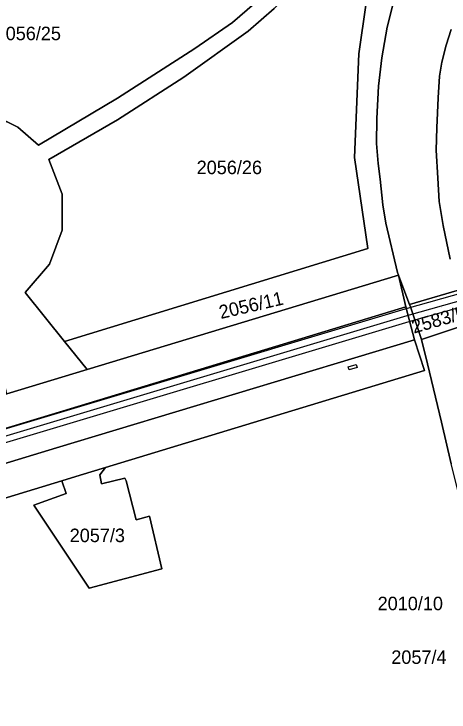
# Model space of a CAD drawing. Extents: x -263423 to -261326, y -1240067 to -1237864.
# Drawn here: x -262281.7 to -262217.3, y -1239447 to -1239343.6 of the extents above; entities that cross this region are included whole.
import ezdxf

# ---------------------------------------------------------------- set-up
doc = ezdxf.new("R2010")
doc.units = 0
for name, color, linetype in [('body_kn', 7, 'Continuous'), ('kladpar_druhypozemkov', 7, 'Continuous'), ('kladpar_hranice', 7, 'Continuous'), ('kladpar_parcelnecisla', 7, 'Continuous'), ('kladpar_plochy', 7, 'Continuous'), ('tarchy_linie', 7, 'Continuous'), ('zappar_hrandruhpozemk', 7, 'Continuous')]:
    doc.layers.add(name, color=color, linetype=linetype)

msp = doc.modelspace()

# ---------------------------------------------------------------- linework, layer by layer
at = {"layer": 'body_kn'}
for p, q in [((-262249.37, -1239344.9), (-262249.37, -1239344.9)), ((-262226.46, -1239345.55), (-262226.46, -1239345.55)), ((-262247.04, -1239346.14), (-262247.04, -1239346.14)), ((-262254.92, -1239348.72), (-262254.92, -1239348.72)), ((-262217.76, -1239348.23), (-262217.76, -1239348.23)), ((-262230.68, -1239349.52), (-262230.68, -1239349.52)), ((-262227.26, -1239350.13), (-262227.26, -1239350.13)), ((-262218.37, -1239350.77), (-262218.37, -1239350.77)), ((-262256.55, -1239352.96), (-262256.55, -1239352.96)), ((-262218.74, -1239352.81), (-262218.74, -1239352.81)), ((-262227.74, -1239354.33), (-262227.74, -1239354.33)), ((-262266.36, -1239356.1), (-262266.36, -1239356.1)), ((-262218.91, -1239356.05), (-262218.91, -1239356.05)), ((-262228.02, -1239359.1), (-262228.02, -1239359.1)), ((-262266.39, -1239359.31), (-262266.39, -1239359.31)), ((-262281.1, -1239360.38), (-262281.1, -1239360.38)), ((-262219.14, -1239360.51), (-262219.14, -1239360.51)), ((-262278.07, -1239363.06), (-262278.07, -1239363.06)), ((-262228.06, -1239362.79), (-262228.06, -1239362.79)), ((-262219.24, -1239363.81), (-262219.24, -1239363.81)), ((-262276.53, -1239365.16), (-262276.53, -1239365.16)), ((-262276.53, -1239365.16), (-262276.53, -1239365.16)), ((-262231.29, -1239364.9), (-262231.29, -1239364.9)), ((-262227.79, -1239365.78), (-262227.79, -1239365.78)), ((-262227.52, -1239368.07), (-262227.52, -1239368.07)), ((-262218.96, -1239367.95), (-262218.96, -1239367.95)), ((-262274.57, -1239370.31), (-262274.57, -1239370.31)), ((-262218.75, -1239371.38), (-262218.75, -1239371.38)), ((-262227.12, -1239371.88), (-262227.12, -1239371.88)), ((-262226.66, -1239374.61), (-262226.66, -1239374.61)), ((-262274.56, -1239375.67), (-262274.56, -1239375.67)), ((-262218.16, -1239374.94), (-262218.16, -1239374.94)), ((-262229.35, -1239378.38), (-262229.35, -1239378.38)), ((-262276.42, -1239380.7), (-262276.42, -1239380.7)), ((-262224.96, -1239381.91), (-262224.96, -1239381.91)), ((-262224.81, -1239382.3), (-262224.81, -1239382.3)), ((-262224.76, -1239382.44), (-262224.76, -1239382.44)), ((-262280.03, -1239384.86), (-262280.03, -1239384.86)), ((-262223.72, -1239387.01), (-262223.72, -1239387.01)), ((-262223.16, -1239386.67), (-262223.16, -1239386.67)), ((-262223.04, -1239387.02), (-262223.04, -1239387.02)), ((-262223.8, -1239387.31), (-262223.8, -1239387.31)), ((-262223.52, -1239388.27), (-262223.52, -1239388.27)), ((-262223.24, -1239389.23), (-262223.24, -1239389.23)), ((-262274.2, -1239392.12), (-262274.2, -1239392.12)), ((-262239.08, -1239391.69), (-262239.08, -1239391.69)), ((-262222.44, -1239391.89), (-262222.44, -1239391.89)), ((-262221.41, -1239391.87), (-262221.41, -1239391.87)), ((-262220.5, -1239395.43), (-262220.5, -1239395.43)), ((-262270.85, -1239396.28), (-262270.85, -1239396.28)), ((-262270.85, -1239396.28), (-262270.85, -1239396.28)), ((-262232.26, -1239395.91), (-262232.26, -1239395.91)), ((-262232.26, -1239395.91), (-262232.26, -1239395.91)), ((-262232.1, -1239396.36), (-262232.1, -1239396.36)), ((-262231.06, -1239395.55), (-262231.06, -1239395.55)), ((-262230.91, -1239395.99), (-262230.91, -1239395.99)), ((-262220.93, -1239396.45), (-262220.93, -1239396.45)), ((-262276.13, -1239402.95), (-262276.13, -1239402.95)), ((-262218.44, -1239404.11), (-262218.44, -1239404.11)), ((-262275.41, -1239407.91), (-262275.41, -1239407.91)), ((-262268.15, -1239410.83), (-262268.15, -1239410.83)), ((-262268.15, -1239410.83), (-262268.15, -1239410.83)), ((-262271.9, -1239411.97), (-262271.9, -1239411.97)), ((-262268.99, -1239411.92), (-262268.99, -1239411.92)), ((-262274.59, -1239412.78), (-262274.59, -1239412.78)), ((-262265.29, -1239412.4), (-262265.29, -1239412.4)), ((-262265.11, -1239412.8), (-262265.11, -1239412.8)), ((-262268.76, -1239413.25), (-262268.76, -1239413.25)), ((-262273.96, -1239414.69), (-262273.96, -1239414.69)), ((-262278.75, -1239416.38), (-262278.75, -1239416.38)), ((-262261.63, -1239418.01), (-262261.63, -1239418.01)), ((-262263.61, -1239418.59), (-262263.61, -1239418.59)), ((-262259.81, -1239425.82), (-262259.81, -1239425.82)), ((-262270.58, -1239428.7), (-262270.58, -1239428.7))]:
    msp.add_line(p, q, dxfattribs=at)
at = {"layer": 'kladpar_druhypozemkov'}
for p, q in [((-262279.27, -1239345.54), (-262279.27, -1239345.54)), ((-262249.39, -1239365.16), (-262249.39, -1239365.16)), ((-262246.99, -1239385.99), (-262246.99, -1239385.99)), ((-262218.38, -1239387.05), (-262218.38, -1239387.05)), ((-262268.95, -1239419.53), (-262268.95, -1239419.53))]:
    msp.add_line(p, q, dxfattribs=at)
at = {"layer": 'kladpar_hranice'}
for points in [[(-262238.39, -1239333.3), (-262233.37, -1239326.23), (-262231.55, -1239328.04), (-262236.49, -1239335.19), (-262239.65, -1239339.17), (-262243.18, -1239342.83), (-262247.04, -1239346.14), (-262256.55, -1239352.96), (-262266.39, -1239359.31), (-262276.53, -1239365.16)], [(-262216.13, -1239384.59), (-262223.16, -1239386.67), (-262224.76, -1239382.44), (-262224.81, -1239382.3), (-262224.96, -1239381.91), (-262226.66, -1239374.61), (-262227.12, -1239371.88), (-262227.52, -1239368.07), (-262227.79, -1239365.78), (-262228.06, -1239362.79), (-262228.02, -1239359.1), (-262227.74, -1239354.33), (-262227.26, -1239350.13), (-262226.46, -1239345.55), (-262225.59, -1239342.05), (-262224.66, -1239339.05), (-262224.28, -1239338.06), (-262223.54, -1239336.12), (-262223.49, -1239336.03), (-262222.27, -1239333.78), (-262222.22, -1239333.69), (-262220.53, -1239330.95), (-262218.77, -1239328.9), (-262217, -1239327.05)], [(-262239.82, -1239335.41), (-262276.1, -1239337.52), (-262298.03, -1239338.81), (-262293.05, -1239358.32), (-262289.03, -1239357.87), (-262284.89, -1239358.56), (-262281.1, -1239360.38), (-262278.07, -1239363.06), (-262266.36, -1239356.1), (-262254.92, -1239348.72), (-262249.37, -1239344.9), (-262244.3, -1239340.43), (-262239.82, -1239335.41)], [(-262293.05, -1239358.32), (-262298.03, -1239338.81), (-262276.1, -1239337.52), (-262239.82, -1239335.41), (-262244.3, -1239340.43), (-262249.37, -1239344.9), (-262254.92, -1239348.72), (-262266.36, -1239356.1), (-262278.07, -1239363.06), (-262281.1, -1239360.38), (-262284.89, -1239358.56), (-262289.03, -1239357.87), (-262293.05, -1239358.32)], [(-262276.53, -1239365.16), (-262266.39, -1239359.31), (-262256.55, -1239352.96), (-262247.04, -1239346.14), (-262243.18, -1239342.83), (-262239.65, -1239339.17), (-262236.49, -1239335.19), (-262228.55, -1239334.73), (-262230.68, -1239349.52), (-262231.29, -1239364.9), (-262229.35, -1239378.38), (-262274.2, -1239392.12), (-262280.03, -1239384.86), (-262276.42, -1239380.7), (-262274.56, -1239375.67), (-262274.57, -1239370.31), (-262276.53, -1239365.16)], [(-262270.85, -1239396.28), (-262274.2, -1239392.12), (-262229.35, -1239378.38), (-262231.29, -1239364.9), (-262230.68, -1239349.52), (-262228.55, -1239334.73), (-262225.02, -1239334.52), (-262223.49, -1239336.03), (-262223.54, -1239336.12), (-262224.28, -1239338.06), (-262224.66, -1239339.05), (-262225.59, -1239342.05), (-262226.46, -1239345.55), (-262227.26, -1239350.13), (-262227.74, -1239354.33), (-262228.02, -1239359.1), (-262228.06, -1239362.79), (-262227.79, -1239365.78), (-262227.52, -1239368.07), (-262227.12, -1239371.88), (-262226.66, -1239374.61), (-262224.96, -1239381.91), (-262224.81, -1239382.3), (-262270.85, -1239396.28)], [(-262217.01, -1239345.93), (-262217.76, -1239348.23), (-262218.37, -1239350.77), (-262218.74, -1239352.81), (-262218.91, -1239356.05), (-262219.14, -1239360.51), (-262219.24, -1239363.81), (-262218.96, -1239367.95), (-262218.75, -1239371.38), (-262218.16, -1239374.94), (-262217.17, -1239379.95)], [(-262217.17, -1239379.95), (-262218.16, -1239374.94), (-262218.75, -1239371.38), (-262218.96, -1239367.95), (-262219.24, -1239363.81), (-262219.14, -1239360.51), (-262218.91, -1239356.05), (-262218.74, -1239352.81), (-262218.37, -1239350.77), (-262217.76, -1239348.23), (-262217.01, -1239345.93)], [(-262276.53, -1239365.16), (-262274.57, -1239370.31), (-262274.56, -1239375.67), (-262276.42, -1239380.7), (-262280.03, -1239384.86), (-262274.2, -1239392.12), (-262270.85, -1239396.28), (-262282.74, -1239399.91), (-262283.91, -1239395.07)], [(-262270.85, -1239396.28), (-262224.81, -1239382.3), (-262223.72, -1239387.01), (-262239.08, -1239391.69), (-262276.13, -1239402.95), (-262304.04, -1239411.42), (-262343.61, -1239423.5)], [(-262341.67, -1239433.22), (-262274.59, -1239412.78), (-262273.96, -1239414.69), (-262278.75, -1239416.38), (-262270.58, -1239428.7), (-262259.81, -1239425.82), (-262261.63, -1239418.01), (-262263.61, -1239418.59), (-262265.11, -1239412.8), (-262265.29, -1239412.4), (-262268.76, -1239413.25), (-262268.99, -1239411.92), (-262268.15, -1239410.83), (-262220.93, -1239396.45), (-262222.44, -1239391.89), (-262223.72, -1239387.01), (-262224.81, -1239382.3), (-262224.76, -1239382.44), (-262223.16, -1239386.67), (-262223.04, -1239387.02), (-262221.41, -1239391.87), (-262220.5, -1239395.43), (-262218.44, -1239404.11), (-262216.98, -1239410.28)], [(-262216.13, -1239384.59), (-262214.89, -1239389.67), (-262221.41, -1239391.87), (-262223.04, -1239387.02), (-262223.16, -1239386.67), (-262216.13, -1239384.59)], [(-262363.64, -1239413.24), (-262359.14, -1239416.7), (-262361.66, -1239420.05), (-262359.26, -1239423.18), (-262356.43, -1239427.16), (-262343.61, -1239423.5), (-262304.04, -1239411.42), (-262276.13, -1239402.95), (-262239.08, -1239391.69), (-262223.72, -1239387.01), (-262222.44, -1239391.89), (-262275.41, -1239407.91), (-262341.27, -1239427.97), (-262363.53, -1239434.77)], [(-262206.45, -1239449.79), (-262207.71, -1239446.98), (-262208.59, -1239446.14), (-262211.24, -1239444.79), (-262213.63, -1239443.58), (-262214.87, -1239433.49), (-262213.13, -1239431.79), (-262212.36, -1239429.33), (-262216.2, -1239413.39), (-262216.98, -1239410.28), (-262218.44, -1239404.11), (-262220.5, -1239395.43), (-262221.41, -1239391.87), (-262214.89, -1239389.67), (-262205.32, -1239428.84), (-262196.99, -1239462.8)], [(-262359.85, -1239438.74), (-262362.57, -1239435.99), (-262363.53, -1239434.77), (-262341.27, -1239427.97), (-262275.41, -1239407.91), (-262222.44, -1239391.89), (-262220.93, -1239396.45), (-262268.15, -1239410.83), (-262271.9, -1239411.97), (-262274.59, -1239412.78), (-262341.67, -1239433.22), (-262341.16, -1239435.1), (-262340.2, -1239438.67), (-262341.58, -1239439.14), (-262342.6, -1239435.52), (-262343.13, -1239433.65), (-262344.81, -1239434.17), (-262359.85, -1239438.74)], [(-262343.61, -1239423.5), (-262356.43, -1239427.16), (-262359.26, -1239423.18), (-262344.71, -1239418.73), (-262282.74, -1239399.91), (-262270.85, -1239396.28)], [(-262268.15, -1239410.83), (-262268.99, -1239411.92), (-262268.76, -1239413.25), (-262265.29, -1239412.4), (-262265.11, -1239412.8), (-262263.61, -1239418.59), (-262261.63, -1239418.01), (-262259.81, -1239425.82), (-262270.58, -1239428.7), (-262278.75, -1239416.38), (-262273.96, -1239414.69), (-262274.59, -1239412.78), (-262271.9, -1239411.97), (-262268.15, -1239410.83)]]:
    msp.add_lwpolyline(points, dxfattribs=at)
at = {"layer": 'kladpar_plochy'}
for p, q in [((-262249.37, -1239344.9), (-262244.3, -1239340.43)), ((-262243.18, -1239342.83), (-262247.04, -1239346.14)), ((-262254.92, -1239348.72), (-262249.37, -1239344.9)), ((-262247.04, -1239346.14), (-262256.55, -1239352.96)), ((-262266.36, -1239356.1), (-262254.92, -1239348.72)), ((-262256.55, -1239352.96), (-262266.39, -1239359.31)), ((-262278.07, -1239363.06), (-262266.36, -1239356.1)), ((-262284.89, -1239358.56), (-262281.1, -1239360.38)), ((-262266.39, -1239359.31), (-262276.53, -1239365.16)), ((-262281.1, -1239360.38), (-262278.07, -1239363.06)), ((-262276.53, -1239365.16), (-262274.57, -1239370.31)), ((-262274.57, -1239370.31), (-262274.56, -1239375.67)), ((-262274.56, -1239375.67), (-262276.42, -1239380.7)), ((-262276.42, -1239380.7), (-262280.03, -1239384.86)), ((-262270.85, -1239396.28), (-262224.81, -1239382.3)), ((-262224.81, -1239382.3), (-262223.72, -1239387.01)), ((-262280.03, -1239384.86), (-262274.2, -1239392.12)), ((-262239.08, -1239391.69), (-262223.72, -1239387.01)), ((-262223.72, -1239387.01), (-262239.08, -1239391.69)), ((-262223.72, -1239387.01), (-262222.44, -1239391.89)), ((-262276.13, -1239402.95), (-262239.08, -1239391.69)), ((-262239.08, -1239391.69), (-262276.13, -1239402.95)), ((-262222.44, -1239391.89), (-262275.41, -1239407.91)), ((-262274.2, -1239392.12), (-262270.85, -1239396.28)), ((-262270.85, -1239396.28), (-262282.74, -1239399.91)), ((-262282.74, -1239399.91), (-262270.85, -1239396.28)), ((-262304.04, -1239411.42), (-262276.13, -1239402.95)), ((-262276.13, -1239402.95), (-262304.04, -1239411.42)), ((-262275.41, -1239407.91), (-262341.27, -1239427.97))]:
    msp.add_line(p, q, dxfattribs=at)
for points in [[(-262216.13, -1239384.59), (-262223.16, -1239386.67), (-262224.76, -1239382.44), (-262224.81, -1239382.3), (-262224.96, -1239381.91), (-262226.66, -1239374.61), (-262227.12, -1239371.88), (-262227.52, -1239368.07), (-262227.79, -1239365.78), (-262228.06, -1239362.79), (-262228.02, -1239359.1), (-262227.74, -1239354.33), (-262227.26, -1239350.13), (-262226.46, -1239345.55), (-262225.59, -1239342.05), (-262224.66, -1239339.05), (-262224.28, -1239338.06), (-262223.54, -1239336.12), (-262223.49, -1239336.03), (-262222.27, -1239333.78), (-262222.22, -1239333.69), (-262220.53, -1239330.95), (-262218.77, -1239328.9), (-262217, -1239327.05)], [(-262217.01, -1239345.93), (-262217.76, -1239348.23), (-262218.37, -1239350.77), (-262218.74, -1239352.81), (-262218.91, -1239356.05), (-262219.14, -1239360.51), (-262219.24, -1239363.81), (-262218.96, -1239367.95), (-262218.75, -1239371.38), (-262218.16, -1239374.94), (-262217.17, -1239379.95)], [(-262217.17, -1239379.95), (-262218.16, -1239374.94), (-262218.75, -1239371.38), (-262218.96, -1239367.95), (-262219.24, -1239363.81), (-262219.14, -1239360.51), (-262218.91, -1239356.05), (-262218.74, -1239352.81), (-262218.37, -1239350.77), (-262217.76, -1239348.23), (-262217.01, -1239345.93)], [(-262341.67, -1239433.22), (-262274.59, -1239412.78), (-262273.96, -1239414.69), (-262278.75, -1239416.38), (-262270.58, -1239428.7), (-262259.81, -1239425.82), (-262261.63, -1239418.01), (-262263.61, -1239418.59), (-262265.11, -1239412.8), (-262265.29, -1239412.4), (-262268.76, -1239413.25), (-262268.99, -1239411.92), (-262268.15, -1239410.83), (-262220.93, -1239396.45), (-262222.44, -1239391.89), (-262223.72, -1239387.01), (-262224.81, -1239382.3), (-262224.76, -1239382.44), (-262223.16, -1239386.67), (-262223.04, -1239387.02), (-262221.41, -1239391.87), (-262220.5, -1239395.43), (-262218.44, -1239404.11), (-262216.98, -1239410.28)], [(-262206.45, -1239449.79), (-262207.71, -1239446.98), (-262208.59, -1239446.14), (-262211.24, -1239444.79), (-262213.63, -1239443.58), (-262214.87, -1239433.49), (-262213.13, -1239431.79), (-262212.36, -1239429.33), (-262216.2, -1239413.39), (-262216.98, -1239410.28), (-262218.44, -1239404.11), (-262220.5, -1239395.43), (-262221.41, -1239391.87), (-262214.89, -1239389.67), (-262205.32, -1239428.84), (-262196.99, -1239462.8)]]:
    msp.add_lwpolyline(points, dxfattribs=at)
for points in [[(-262293.05, -1239358.32), (-262298.03, -1239338.81), (-262276.1, -1239337.52), (-262239.82, -1239335.41), (-262244.3, -1239340.43), (-262249.37, -1239344.9), (-262254.92, -1239348.72), (-262266.36, -1239356.1), (-262278.07, -1239363.06), (-262281.1, -1239360.38), (-262284.89, -1239358.56), (-262289.03, -1239357.87)], [(-262276.53, -1239365.16), (-262266.39, -1239359.31), (-262256.55, -1239352.96), (-262247.04, -1239346.14), (-262243.18, -1239342.83), (-262239.65, -1239339.17), (-262236.49, -1239335.19), (-262228.55, -1239334.73), (-262230.68, -1239349.52), (-262231.29, -1239364.9), (-262229.35, -1239378.38), (-262274.2, -1239392.12), (-262280.03, -1239384.86), (-262276.42, -1239380.7), (-262274.56, -1239375.67), (-262274.57, -1239370.31)], [(-262270.85, -1239396.28), (-262274.2, -1239392.12), (-262229.35, -1239378.38), (-262231.29, -1239364.9), (-262230.68, -1239349.52), (-262228.55, -1239334.73), (-262225.02, -1239334.52), (-262223.49, -1239336.03), (-262223.54, -1239336.12), (-262224.28, -1239338.06), (-262224.66, -1239339.05), (-262225.59, -1239342.05), (-262226.46, -1239345.55), (-262227.26, -1239350.13), (-262227.74, -1239354.33), (-262228.02, -1239359.1), (-262228.06, -1239362.79), (-262227.79, -1239365.78), (-262227.52, -1239368.07), (-262227.12, -1239371.88), (-262226.66, -1239374.61), (-262224.96, -1239381.91), (-262224.81, -1239382.3)], [(-262216.13, -1239384.59), (-262214.89, -1239389.67), (-262221.41, -1239391.87), (-262223.04, -1239387.02), (-262223.16, -1239386.67)], [(-262359.85, -1239438.74), (-262362.57, -1239435.99), (-262363.53, -1239434.77), (-262341.27, -1239427.97), (-262275.41, -1239407.91), (-262222.44, -1239391.89), (-262220.93, -1239396.45), (-262268.15, -1239410.83), (-262271.9, -1239411.97), (-262274.59, -1239412.78), (-262341.67, -1239433.22), (-262341.16, -1239435.1), (-262340.2, -1239438.67), (-262341.58, -1239439.14), (-262342.6, -1239435.52), (-262343.13, -1239433.65), (-262344.81, -1239434.17)], [(-262268.15, -1239410.83), (-262268.99, -1239411.92), (-262268.76, -1239413.25), (-262265.29, -1239412.4), (-262265.11, -1239412.8), (-262263.61, -1239418.59), (-262261.63, -1239418.01), (-262259.81, -1239425.82), (-262270.58, -1239428.7), (-262278.75, -1239416.38), (-262273.96, -1239414.69), (-262274.59, -1239412.78), (-262271.9, -1239411.97)]]:
    msp.add_lwpolyline(points, close=True, dxfattribs=at)
at = {"layer": 'tarchy_linie'}
for points in [[(-262347.36, -1239420.93), (-262343.18, -1239423.15), (-262223.8, -1239387.31), (-262214.9, -1239384.8), (-262208.71, -1239382.71), (-262122.75, -1239356.59), (-262120.2, -1239351.1), (-262121.06, -1239350.52), (-262120.36, -1239350.31), (-262120.58, -1239349.63), (-262121.09, -1239348.08), (-262117.68, -1239350.4), (-262121.31, -1239358.25), (-262208.09, -1239384.61), (-262214.31, -1239386.71), (-262223.24, -1239389.23), (-262343.39, -1239425.3), (-262348.3, -1239422.69), (-262347.83, -1239421.81), (-262347.59, -1239421.53), (-262347.36, -1239420.93)], [(-262347.83, -1239421.81), (-262343.29, -1239424.23), (-262223.52, -1239388.27), (-262214.6, -1239385.76), (-262208.4, -1239383.66), (-262122.03, -1239357.42), (-262118.94, -1239350.75), (-262120.58, -1239349.63)]]:
    msp.add_lwpolyline(points, dxfattribs=at)
at = {"layer": 'zappar_hrandruhpozemk'}
for p, q in [((-262232.1, -1239396.36), (-262232.26, -1239395.91)), ((-262230.91, -1239395.99), (-262232.1, -1239396.36))]:
    msp.add_line(p, q, dxfattribs=at)
msp.add_lwpolyline([(-262232.26, -1239395.91), (-262231.06, -1239395.55), (-262230.91, -1239395.99)], dxfattribs=at)

# ---------------------------------------------------------------- texts
at = {"layer": 'kladpar_parcelnecisla'}
for s, p in [('2056/25', (-262284.41, -1239347.5)), ('2056/26', (-262254.66, -1239367.35)), ('2057/3', (-262273.45, -1239421.87)), ('2010/10', (-262227.88, -1239431.96)), ('2057/4', (-262225.86, -1239439.91))]:
    msp.add_text(s, height=2, dxfattribs=at).set_placement(p)
for s, rotation, p in [('2056/11', 13, (-262251.09, -1239388.82)), ('2583/5', 16, (-262222.52, -1239390.98))]:
    msp.add_text(s, height=2, rotation=rotation, dxfattribs=at).set_placement(p)

doc.saveas('drawing.dxf')
